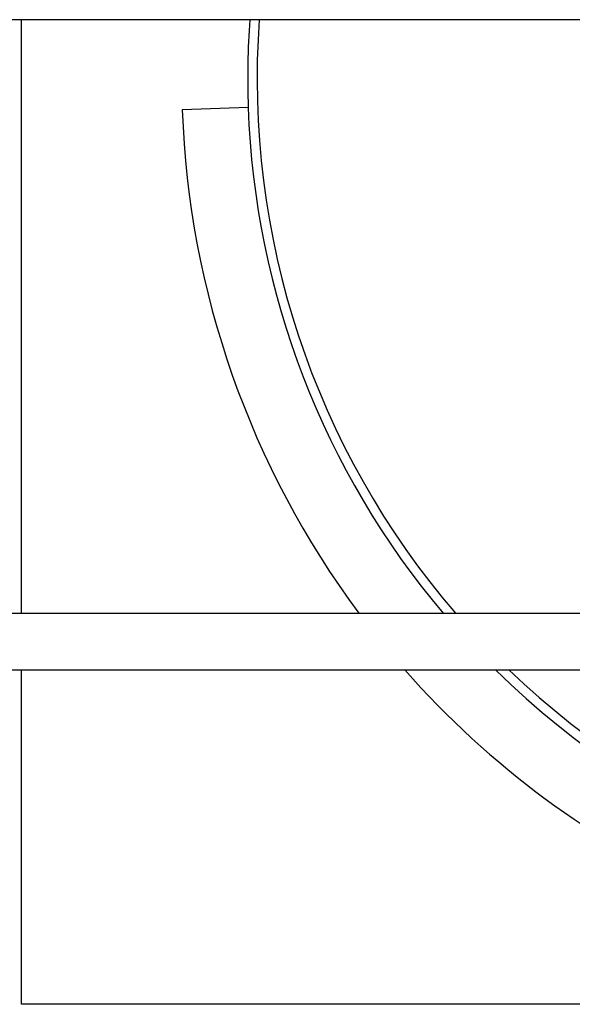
# Model space of a CAD drawing. Header units: inches. Extents: x 24 to 1128, y -94 to 748.
# Tile 482 of 573: x 917 to 932, y 246 to 272. Entities that reach past the tile are written whole.
import ezdxf

# ---------------------------------------------------------------- set-up
doc = ezdxf.new("R2010")
doc.units = ezdxf.units.IN
doc.header["$LTSCALE"] = 32
doc.header["$MEASUREMENT"] = 0
doc.layers.add('Visible (ANSI)', color=7, linetype='Continuous', lineweight=30)

msp = doc.modelspace()

# ---------------------------------------------------------------- linework, layer by layer
at = {"layer": 'Visible (ANSI)'}
for p, q in [((966.45916, 271.87612), (900.95916, 271.87612)), ((917.19166, 256.12612), (917.19166, 271.87612)), ((923.20507, 269.54584), (921.45613, 269.48476)), ((900.95916, 256.12612), (966.45916, 256.12612)), ((900.95916, 254.62612), (966.45916, 254.62612)), ((917.19166, 245.75112), (917.19166, 254.62612)), ((966.45916, 245.75112), (917.19166, 245.75112))]:
    msp.add_line(p, q, dxfattribs=at)
for radius, start, end in [(22, 175.927269, 182), (22, 175.927269, 182), (21.75, 175.880375, 220.71515), (23.75, 182, 216.681656), (22, 182, 220.157156), (23.75, 221.340025, 318.659975), (22, 225.485103, 314.514897), (21.75, 226.158968, 313.841032)]:
    msp.add_arc((945.19166, 270.31362), radius, start, end, dxfattribs=at)

doc.saveas('drawing.dxf')
